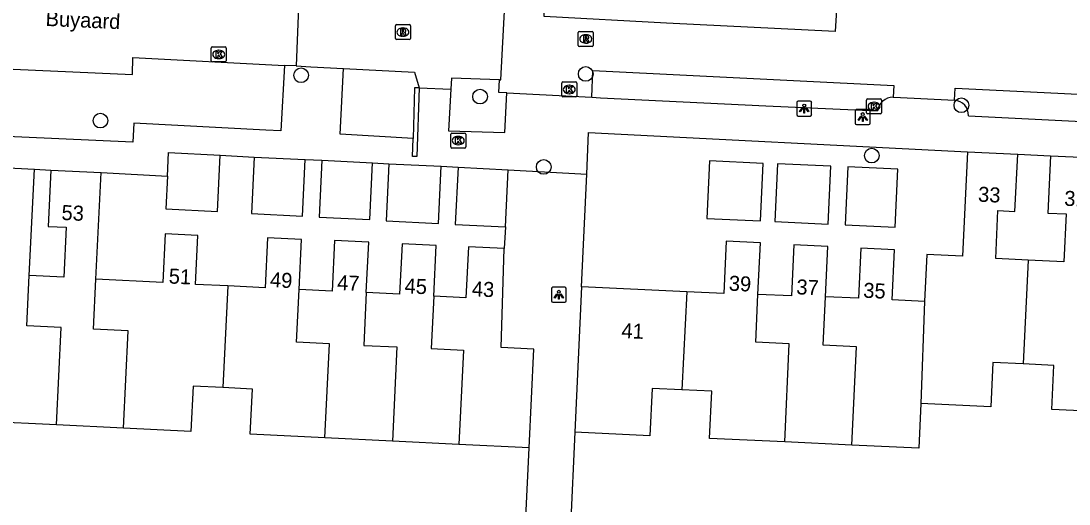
# Model space of a CAD drawing. Extents: x 162990 to 165007, y 383433 to 384336.
# Drawn here: x 164661.1 to 164731, y 383854 to 383886.2 of the extents above; entities that cross this region are included whole.
import ezdxf

# ---------------------------------------------------------------- set-up
doc = ezdxf.new("R2010")
doc.units = 0
for name, color, linetype in [('IMGEO_Boom', 7, 'Continuous'), ('IMGEO_Kolk', 7, 'Continuous'), ('IMGEO_Lichtpunt', 7, 'Continuous'), ('IMGEO_Muur', 7, 'Continuous'), ('IMGEO_Openbare_ruimte_label', 7, 'Continuous'), ('IMGEO_Pand', 7, 'Continuous'), ('IMGEO_Pand_nummerreeks', 7, 'Continuous'), ('IMGEO_Rijbaan_lokaal_open', 7, 'Continuous'), ('IMGEO_Rioolput', 7, 'Continuous'), ('IMGEO_Voetpad_open', 7, 'Continuous')]:
    doc.layers.add(name, color=color, linetype=linetype)

msp = doc.modelspace()

# ---------------------------------------------------------------- linework, layer by layer
at = {"layer": 'IMGEO_Boom'}
for centre in [(164679.803, 383882.56), (164698.776, 383882.644), (164691.732, 383881.136), (164723.815, 383880.56), (164666.425, 383879.535), (164717.844, 383877.201), (164695.976, 383876.449)]:
    msp.add_circle(centre, 0.489, dxfattribs=at)
at = {"layer": 'IMGEO_Kolk'}
for p, q in [((164673.813, 383883.521), (164673.813, 383884.373)), ((164673.888, 383884.447), (164674.74, 383884.447)), ((164674.814, 383884.373), (164674.814, 383883.521)), ((164674.324, 383883.667), (164674.299, 383883.667)), ((164674.301, 383884.227), (164674.326, 383884.227)), ((164674.74, 383883.447), (164673.888, 383883.447)), ((164697.178, 383881.185), (164697.178, 383882.037)), ((164697.253, 383882.111), (164698.105, 383882.111)), ((164697.666, 383881.891), (164697.691, 383881.891)), ((164698.179, 383882.037), (164698.179, 383881.185)), ((164698.105, 383881.111), (164697.253, 383881.111)), ((164697.689, 383881.331), (164697.664, 383881.331)), ((164717.495, 383880.057), (164717.495, 383880.909)), ((164717.57, 383880.983), (164718.422, 383880.983)), ((164717.983, 383880.763), (164718.008, 383880.763)), ((164718.496, 383880.909), (164718.496, 383880.057)), ((164718.006, 383880.203), (164717.981, 383880.203)), ((164718.422, 383879.983), (164717.57, 383879.983)), ((164689.847, 383878.705), (164690.699, 383878.705)), ((164689.772, 383877.779), (164689.772, 383878.631)), ((164690.26, 383878.485), (164690.285, 383878.485)), ((164690.773, 383878.631), (164690.773, 383877.779)), ((164690.699, 383877.705), (164689.847, 383877.705)), ((164690.283, 383877.925), (164690.258, 383877.925))]:
    msp.add_line(p, q, dxfattribs=at)
for points in [[(164673.813, 383883.521), (164673.813, 383884.373)], [(164673.888, 383884.447), (164674.74, 383884.447)], [(164674.814, 383884.373), (164674.814, 383883.521)], [(164674.134, 383884.147), (164674.257, 383884.147), (164674.257, 383883.996), (164674.387, 383884.147), (164674.551, 383884.147), (164674.405, 383883.996), (164674.558, 383883.747), (164674.406, 383883.747), (164674.321, 383883.911), (164674.257, 383883.844), (164674.257, 383883.747), (164674.134, 383883.747), (164674.134, 383884.147)], [(164674.74, 383883.447), (164673.888, 383883.447)], [(164697.178, 383881.185), (164697.178, 383882.037)], [(164697.253, 383882.111), (164698.105, 383882.111)], [(164697.499, 383881.811), (164697.622, 383881.811), (164697.622, 383881.66), (164697.752, 383881.811), (164697.916, 383881.811), (164697.77, 383881.66), (164697.923, 383881.411), (164697.771, 383881.411), (164697.686, 383881.575), (164697.622, 383881.508), (164697.622, 383881.411), (164697.499, 383881.411), (164697.499, 383881.811)], [(164698.179, 383882.037), (164698.179, 383881.185)], [(164698.105, 383881.111), (164697.253, 383881.111)], [(164717.495, 383880.057), (164717.495, 383880.909)], [(164717.57, 383880.983), (164718.422, 383880.983)], [(164718.496, 383880.909), (164718.496, 383880.057)], [(164717.816, 383880.683), (164717.939, 383880.683), (164717.939, 383880.532), (164718.069, 383880.683), (164718.233, 383880.683), (164718.087, 383880.532), (164718.24, 383880.283), (164718.088, 383880.283), (164718.003, 383880.447), (164717.939, 383880.38), (164717.939, 383880.283), (164717.816, 383880.283), (164717.816, 383880.683)], [(164718.422, 383879.983), (164717.57, 383879.983)], [(164689.847, 383878.705), (164690.699, 383878.705)], [(164689.772, 383877.779), (164689.772, 383878.631)], [(164690.093, 383878.405), (164690.216, 383878.405), (164690.216, 383878.254), (164690.346, 383878.405), (164690.51, 383878.405), (164690.364, 383878.254), (164690.517, 383878.005), (164690.365, 383878.005), (164690.28, 383878.169), (164690.216, 383878.102), (164690.216, 383878.005), (164690.093, 383878.005), (164690.093, 383878.405)], [(164690.773, 383878.631), (164690.773, 383877.779)], [(164690.699, 383877.705), (164689.847, 383877.705)]]:
    msp.add_lwpolyline(points, dxfattribs=at)
for centre, start, end in [((164673.89, 383884.371), 91.55205, 178.44795), ((164673.89, 383884.371), 91.55205, 178.44795), ((164674.738, 383884.371), 1.55205, 88.44795), ((164674.738, 383884.371), 1.55205, 88.44795), ((164673.89, 383883.523), 181.55205, 268.44795), ((164673.89, 383883.523), 181.55205, 268.44795), ((164674.738, 383883.523), 271.55205, 358.44795), ((164674.738, 383883.523), 271.55205, 358.44795), ((164697.255, 383882.035), 91.55205, 178.44795), ((164697.255, 383882.035), 91.55205, 178.44795), ((164698.103, 383882.035), 1.55205, 88.44795), ((164698.103, 383882.035), 1.55205, 88.44795), ((164697.255, 383881.187), 181.55205, 268.44795), ((164697.255, 383881.187), 181.55205, 268.44795), ((164698.103, 383881.187), 271.55205, 358.44795), ((164698.103, 383881.187), 271.55205, 358.44795), ((164717.572, 383880.907), 91.55205, 178.44795), ((164717.572, 383880.907), 91.55205, 178.44795), ((164718.42, 383880.907), 1.55205, 88.44795), ((164718.42, 383880.907), 1.55205, 88.44795), ((164717.572, 383880.059), 181.55205, 268.44795), ((164717.572, 383880.059), 181.55205, 268.44795), ((164718.42, 383880.059), 271.55205, 358.44795), ((164718.42, 383880.059), 271.55205, 358.44795), ((164689.849, 383878.629), 91.55205, 178.44795), ((164689.849, 383878.629), 91.55205, 178.44795), ((164690.697, 383878.629), 1.55205, 88.44795), ((164690.697, 383878.629), 1.55205, 88.44795), ((164689.849, 383877.781), 181.55205, 268.44795), ((164689.849, 383877.781), 181.55205, 268.44795), ((164690.697, 383877.781), 271.55205, 358.44795), ((164690.697, 383877.781), 271.55205, 358.44795)]:
    msp.add_arc(centre, 0.0765, start, end, dxfattribs=at)
for centre, major_axis, ratio, start_param, end_param in [((164674.3, 383883.947), (-0.387, 0.002), 0.722429, 4.712389, 7.853982), ((164674.325, 383883.947), (-0.39, 0.002), 0.717154, 1.570796, 4.712389), ((164697.665, 383881.611), (-0.387, 0.002), 0.722429, 4.712389, 7.853982), ((164697.69, 383881.611), (-0.39, 0.002), 0.717154, 1.570796, 4.712389), ((164717.982, 383880.483), (-0.387, 0.002), 0.722429, 4.712389, 7.853982), ((164718.007, 383880.483), (-0.39, 0.002), 0.717154, 1.570796, 4.712389), ((164690.259, 383878.205), (-0.387, 0.002), 0.722429, 4.712389, 7.853982), ((164690.284, 383878.205), (-0.39, 0.002), 0.717154, 1.570796, 4.712389)]:
    msp.add_ellipse(centre, major_axis=major_axis, ratio=ratio, start_param=start_param, end_param=end_param, dxfattribs=at)
at = {"layer": 'IMGEO_Lichtpunt'}
for p, q in [((164713.743, 383880.836), (164712.935, 383880.836)), ((164713.743, 383880.836), (164712.935, 383880.836)), ((164712.841, 383880.741), (164712.841, 383879.934)), ((164712.841, 383880.741), (164712.841, 383879.934)), ((164713.837, 383879.934), (164713.837, 383880.741)), ((164713.837, 383879.934), (164713.837, 383880.741)), ((164716.742, 383880.174), (164716.742, 383879.367)), ((164716.742, 383880.174), (164716.742, 383879.367)), ((164717.644, 383880.269), (164716.836, 383880.269)), ((164717.644, 383880.269), (164716.836, 383880.269)), ((164717.738, 383879.367), (164717.738, 383880.174)), ((164717.738, 383879.367), (164717.738, 383880.174)), ((164712.935, 383879.84), (164713.743, 383879.84)), ((164712.935, 383879.84), (164713.743, 383879.84)), ((164716.836, 383879.273), (164717.644, 383879.273)), ((164716.836, 383879.273), (164717.644, 383879.273)), ((164696.483, 383868.333), (164696.483, 383867.526)), ((164696.483, 383868.333), (164696.483, 383867.526)), ((164697.385, 383868.428), (164696.577, 383868.428)), ((164697.385, 383868.428), (164696.577, 383868.428)), ((164697.479, 383867.526), (164697.479, 383868.333)), ((164697.479, 383867.526), (164697.479, 383868.333)), ((164696.577, 383867.432), (164697.385, 383867.432)), ((164696.577, 383867.432), (164697.385, 383867.432))]:
    msp.add_line(p, q, dxfattribs=at)
for points in [[(164713.215, 383880.405), (164713.254, 383880.377), (164713.066, 383880.115), (164713.028, 383880.142), (164713.215, 383880.405)], [(164713.317, 383880.357), (164713.364, 383880.357), (164713.364, 383880.035), (164713.317, 383880.035), (164713.317, 383880.357)], [(164713.427, 383880.377), (164713.465, 383880.404), (164713.652, 383880.142), (164713.613, 383880.114), (164713.427, 383880.377)], [(164717.116, 383879.838), (164717.155, 383879.81), (164716.967, 383879.548), (164716.929, 383879.575), (164717.116, 383879.838)], [(164717.218, 383879.79), (164717.265, 383879.79), (164717.265, 383879.468), (164717.218, 383879.468), (164717.218, 383879.79)], [(164717.328, 383879.81), (164717.366, 383879.837), (164717.553, 383879.575), (164717.514, 383879.547), (164717.328, 383879.81)], [(164696.857, 383867.997), (164696.896, 383867.969), (164696.708, 383867.707), (164696.67, 383867.734), (164696.857, 383867.997)], [(164696.959, 383867.949), (164697.006, 383867.949), (164697.006, 383867.627), (164696.959, 383867.627), (164696.959, 383867.949)], [(164697.069, 383867.969), (164697.107, 383867.996), (164697.294, 383867.734), (164697.255, 383867.706), (164697.069, 383867.969)]]:
    msp.add_lwpolyline(points, dxfattribs=at)
for centre in [(164713.34, 383880.539), (164717.241, 383879.972), (164696.982, 383868.131)]:
    msp.add_circle(centre, 0.0994, dxfattribs=at)
for centre, start, end in [((164712.935, 383880.741), 90, 180), ((164712.935, 383880.741), 90, 180), ((164713.743, 383880.741), 0, 90), ((164713.743, 383880.741), 0, 90), ((164716.836, 383880.174), 90, 180), ((164716.836, 383880.174), 90, 180), ((164717.644, 383880.174), 0, 90), ((164717.644, 383880.174), 0, 90), ((164712.935, 383879.934), 180, 270), ((164712.935, 383879.934), 180, 270), ((164713.743, 383879.934), 270, 0), ((164713.743, 383879.934), 270, 360), ((164716.836, 383879.367), 180, 270), ((164716.836, 383879.367), 180, 270), ((164717.644, 383879.367), 270, 0), ((164717.644, 383879.367), 270, 360), ((164696.577, 383868.333), 90, 180), ((164696.577, 383868.333), 90, 180), ((164697.385, 383868.333), 0, 90), ((164697.385, 383868.333), 0, 90), ((164696.577, 383867.526), 180, 270), ((164696.577, 383867.526), 180, 270), ((164697.385, 383867.526), 270, 0), ((164697.385, 383867.526), 270, 360)]:
    msp.add_arc(centre, 0.0946, start, end, dxfattribs=at)
at = {"layer": 'IMGEO_Muur'}
for points in [[(164687.666, 383881.725), (164687.508, 383877.134), (164687.227, 383877.149), (164687.282, 383878.353)], [(164687.666, 383881.725), (164687.36, 383881.732), (164687.282, 383878.353)]]:
    msp.add_lwpolyline(points, dxfattribs=at)
at = {"layer": 'IMGEO_Pand'}
for points in [[(164670.895, 383875.843), (164670.972, 383877.403), (164674.415, 383877.235)], [(164724.216, 383877.454), (164723.891, 383870.495), (164721.506, 383870.607), (164721.36, 383867.485)], [(164724.216, 383877.454), (164727.57, 383877.297)], [(164728.267, 383870.238), (164726.105, 383870.339), (164726.255, 383873.539), (164727.392, 383873.486), (164727.57, 383877.297)], [(164670.895, 383875.843), (164670.788, 383873.657), (164674.232, 383873.488), (164674.415, 383877.235)], [(164676.682, 383877.102), (164676.498, 383873.342), (164679.889, 383873.176), (164680.073, 383876.936)], [(164676.682, 383877.102), (164680.073, 383876.936)], [(164681.184, 383876.89), (164680.999, 383873.105), (164684.378, 383872.94), (164684.563, 383876.725)], [(164681.184, 383876.89), (164684.563, 383876.725)], [(164685.656, 383876.662), (164685.47, 383872.859), (164688.956, 383872.688), (164689.142, 383876.491)], [(164685.656, 383876.662), (164689.142, 383876.491)], [(164710.425, 383872.854), (164710.603, 383876.683), (164707.033, 383876.849), (164706.855, 383873.021), (164710.425, 383872.854)], [(164714.945, 383872.643), (164715.125, 383876.491), (164711.556, 383876.657), (164711.377, 383872.81), (164714.945, 383872.643)], [(164729.765, 383877.191), (164729.586, 383873.372), (164730.799, 383873.315), (164730.65, 383870.127), (164728.267, 383870.238)], [(164729.765, 383877.191), (164733.282, 383877.027)], [(164658.525, 383876.481), (164662.02, 383876.31)], [(164661.675, 383869.216), (164662.02, 383876.31)], [(164663.118, 383876.236), (164662.938, 383872.486), (164664.14, 383872.428), (164663.977, 383869.103), (164661.675, 383869.216)], [(164663.118, 383876.236), (164666.464, 383876.079)], [(164666.126, 383868.959), (164666.464, 383876.079)], [(164690.266, 383876.429), (164690.079, 383872.612), (164693.427, 383872.448)], [(164690.266, 383876.429), (164693.614, 383876.265)], [(164693.427, 383872.448), (164693.614, 383876.265)], [(164719.397, 383872.437), (164719.577, 383876.297), (164716.243, 383876.453), (164716.063, 383872.593), (164719.397, 383872.437)], [(164674.913, 383868.516), (164672.762, 383868.621), (164672.922, 383871.872), (164670.748, 383871.979), (164670.589, 383868.74), (164666.126, 383868.959)], [(164679.67, 383868.278), (164679.834, 383871.623), (164677.558, 383871.734), (164677.395, 383868.394), (164674.913, 383868.516)], [(164684.144, 383868.081), (164684.308, 383871.435), (164682.031, 383871.546), (164681.866, 383868.171), (164679.67, 383868.278)], [(164688.645, 383867.836), (164688.809, 383871.216), (164686.529, 383871.328), (164686.364, 383867.972), (164684.144, 383868.081)], [(164693.344, 383871.015), (164690.959, 383871.132), (164690.793, 383867.73), (164688.645, 383867.836)], [(164694.996, 383857.73), (164695.318, 383864.312), (164693.139, 383864.419), (164693.344, 383871.015)], [(164710.256, 383867.954), (164710.417, 383871.391), (164708.135, 383871.498), (164707.973, 383868.017), (164705.505, 383868.132)], [(164714.755, 383867.795), (164714.912, 383871.149), (164712.647, 383871.255), (164712.488, 383867.849), (164710.256, 383867.954)], [(164721.36, 383867.485), (164719.205, 383867.586), (164719.361, 383870.921), (164717.119, 383871.026), (164716.963, 383867.692), (164714.755, 383867.795)], [(164728.267, 383870.238), (164727.945, 383863.319)], [(164663.486, 383859.257), (164663.808, 383865.752), (164661.512, 383865.864), (164661.675, 383869.216)], [(164667.957, 383859.038), (164668.267, 383865.534), (164665.967, 383865.647), (164666.126, 383868.959)], [(164674.913, 383868.516), (164674.58, 383861.737)], [(164681.387, 383858.396), (164681.694, 383864.669), (164679.497, 383864.777), (164679.67, 383868.278)], [(164698.501, 383868.459), (164698.048, 383858.76)], [(164705.505, 383868.132), (164698.501, 383868.459)], [(164684.144, 383868.081), (164683.972, 383864.558), (164686.192, 383864.449), (164685.884, 383858.176)], [(164688.645, 383867.836), (164688.474, 383864.337), (164690.625, 383864.232), (164690.321, 383857.959)], [(164705.505, 383868.132), (164705.192, 383861.595)], [(164712.047, 383858.12), (164712.345, 383864.666), (164710.107, 383864.771), (164710.256, 383867.954)], [(164716.511, 383857.911), (164716.815, 383864.458), (164714.606, 383864.561), (164714.755, 383867.795)], [(164721.36, 383867.485), (164721.115, 383860.681)], [(164727.945, 383863.319), (164725.907, 383863.414), (164725.77, 383860.463), (164721.115, 383860.681)], [(164734.673, 383860.054), (164729.847, 383860.279), (164729.985, 383863.223), (164727.945, 383863.319)], [(164674.58, 383861.737), (164672.6, 383861.834), (164672.453, 383858.818), (164667.957, 383859.038)], [(164681.387, 383858.396), (164676.412, 383858.64), (164676.559, 383861.641), (164674.58, 383861.737)], [(164705.192, 383861.595), (164703.205, 383861.688), (164703.057, 383858.526), (164698.048, 383858.76)], [(164712.047, 383858.12), (164707.031, 383858.354), (164707.179, 383861.502), (164705.192, 383861.595)], [(164721.115, 383860.681), (164720.976, 383857.703), (164716.511, 383857.911)], [(164663.486, 383859.257), (164658.788, 383859.488)], [(164667.957, 383859.038), (164663.486, 383859.257)], [(164685.884, 383858.176), (164681.387, 383858.396)], [(164690.321, 383857.959), (164685.884, 383858.176)], [(164694.996, 383857.73), (164690.321, 383857.959)], [(164716.511, 383857.911), (164712.047, 383858.12)]]:
    msp.add_lwpolyline(points, dxfattribs=at)
at = {"layer": 'IMGEO_Rijbaan_lokaal_open'}
for points in [[(164679.668, 383888.258), (164679.469, 383883.177)], [(164693.027, 383882.253), (164693.121, 383882.249), (164693.393, 383887.264)], [(164715.522, 383887.282), (164715.406, 383885.486), (164704.162, 383886.022), (164695.997, 383886.481), (164696.046, 383887.471)], [(164653.124, 383883.308), (164668.571, 383882.61), (164668.587, 383883.733), (164678.686, 383883.217)], [(164679.469, 383883.177), (164678.686, 383883.217)], [(164679.469, 383883.177), (164680.44, 383883.128), (164682.632, 383883.016)], [(164682.632, 383883.016), (164687.357, 383882.775), (164687.666, 383881.725)], [(164699.184, 383881.094), (164699.258, 383882.876), (164719.32, 383881.876), (164719.272, 383881.105)], [(164693.027, 383882.253), (164689.823, 383882.373), (164689.782, 383881.635)], [(164693.525, 383881.381), (164692.977, 383881.409), (164693.027, 383882.253)], [(164687.666, 383881.725), (164689.782, 383881.635)], [(164723.366, 383880.898), (164723.403, 383881.689), (164730.237, 383881.356), (164736.87, 383881.037), (164741.737, 383880.812), (164741.657, 383879.159)], [(164693.525, 383881.381), (164699.184, 383881.094)], [(164719.272, 383881.105), (164719.312, 383881.105), (164723.366, 383880.898)]]:
    msp.add_lwpolyline(points, dxfattribs=at)
at = {"layer": 'IMGEO_Rioolput'}
for p, q in [((164686.086, 383885.009), (164686.086, 383885.861)), ((164686.161, 383885.935), (164687.013, 383885.935)), ((164686.574, 383885.715), (164686.599, 383885.715)), ((164687.087, 383885.861), (164687.087, 383885.009)), ((164686.597, 383885.155), (164686.572, 383885.155)), ((164698.279, 383884.553), (164698.279, 383885.405)), ((164698.354, 383885.479), (164699.206, 383885.479)), ((164698.767, 383885.259), (164698.792, 383885.259)), ((164699.28, 383885.405), (164699.28, 383884.553)), ((164687.013, 383884.935), (164686.161, 383884.935)), ((164699.206, 383884.479), (164698.354, 383884.479)), ((164698.79, 383884.699), (164698.765, 383884.699))]:
    msp.add_line(p, q, dxfattribs=at)
for points in [[(164686.086, 383885.009), (164686.086, 383885.861)], [(164686.161, 383885.935), (164687.013, 383885.935)], [(164686.675, 383885.633), (164686.423, 383885.635), (164686.423, 383885.235)], [(164687.087, 383885.861), (164687.087, 383885.009)], [(164686.423, 383885.235), (164686.547, 383885.235), (164686.547, 383885.397), (164686.558, 383885.397)], [(164686.601, 383885.554), (164686.547, 383885.554), (164686.547, 383885.473)], [(164686.547, 383885.473), (164686.599, 383885.473)], [(164686.605, 383885.368), (164686.676, 383885.235), (164686.816, 383885.235), (164686.751, 383885.361)], [(164698.279, 383884.553), (164698.279, 383885.405)], [(164698.354, 383885.479), (164699.206, 383885.479)], [(164698.868, 383885.177), (164698.616, 383885.179), (164698.616, 383884.779)], [(164698.616, 383884.779), (164698.74, 383884.779), (164698.74, 383884.941), (164698.751, 383884.941)], [(164698.794, 383885.098), (164698.74, 383885.098), (164698.74, 383885.017)], [(164698.74, 383885.017), (164698.792, 383885.017)], [(164699.28, 383885.405), (164699.28, 383884.553)], [(164687.013, 383884.935), (164686.161, 383884.935)], [(164699.206, 383884.479), (164698.354, 383884.479)], [(164698.798, 383884.912), (164698.869, 383884.779), (164699.009, 383884.779), (164698.944, 383884.905)]]:
    msp.add_lwpolyline(points, dxfattribs=at)
for centre, radius, start, end in [((164686.163, 383885.859), 0.0765, 91.55205, 178.44795), ((164686.163, 383885.859), 0.0765, 91.55205, 178.44795), ((164687.011, 383885.859), 0.0765, 1.55205, 88.44795), ((164687.011, 383885.859), 0.0765, 1.55205, 88.44795), ((164686.163, 383885.011), 0.0765, 181.55205, 268.44795), ((164686.163, 383885.011), 0.0765, 181.55205, 268.44795), ((164686.557, 383885.344), 0.0533, 26.02933, 88.69889), ((164686.583, 383885.662), 0.19, 274.7715, 282.96867), ((164686.607, 383885.458), 0.0964, 77.00612, 93.18647), ((164686.621, 383885.515), 0.0378, 276.66336, 79.67722), ((164686.674, 383885.523), 0.109, 350.36119, 89.41601), ((164686.672, 383885.523), 0.112, 277.58423, 350.98172), ((164686.656, 383885.308), 0.108, 29.51342, 73.79051), ((164687.011, 383885.011), 0.0765, 271.55205, 358.44795), ((164687.011, 383885.011), 0.0765, 271.55205, 358.44795), ((164698.356, 383885.403), 0.0765, 91.55205, 178.44795), ((164698.356, 383885.403), 0.0765, 91.55205, 178.44795), ((164698.75, 383884.888), 0.0533, 26.02933, 88.69889), ((164698.776, 383885.206), 0.19, 274.7715, 282.96867), ((164698.8, 383885.002), 0.0964, 77.00612, 93.18647), ((164698.814, 383885.059), 0.0378, 276.66336, 79.67722), ((164698.867, 383885.067), 0.109, 350.36119, 89.41601), ((164698.865, 383885.067), 0.112, 277.58423, 350.98172), ((164698.849, 383884.852), 0.108, 29.51342, 73.79051), ((164699.204, 383885.403), 0.0765, 1.55205, 88.44795), ((164699.204, 383885.403), 0.0765, 1.55205, 88.44795), ((164698.356, 383884.555), 0.0765, 181.55205, 268.44795), ((164698.356, 383884.555), 0.0765, 181.55205, 268.44795), ((164699.204, 383884.555), 0.0765, 271.55205, 358.44795), ((164699.204, 383884.555), 0.0765, 271.55205, 358.44795)]:
    msp.add_arc(centre, radius, start, end, dxfattribs=at)
for centre, major_axis, ratio, start_param, end_param in [((164686.573, 383885.435), (-0.387, 0.002), 0.722429, 4.712389, 7.853982), ((164686.598, 383885.435), (-0.39, 0.002), 0.717154, 1.570796, 4.712389), ((164698.766, 383884.979), (-0.387, 0.002), 0.722429, 4.712389, 7.853982), ((164698.791, 383884.979), (-0.39, 0.002), 0.717154, 1.570796, 4.712389)]:
    msp.add_ellipse(centre, major_axis=major_axis, ratio=ratio, start_param=start_param, end_param=end_param, dxfattribs=at)
at = {"layer": 'IMGEO_Voetpad_open'}
for points in [[(164678.686, 383883.217), (164678.449, 383878.844), (164677.445, 383878.899), (164668.644, 383879.376), (164668.587, 383878.105), (164653.763, 383878.764), (164653.901, 383882.554)], [(164687.282, 383878.353), (164682.394, 383878.63), (164682.632, 383883.016)], [(164689.782, 383881.635), (164689.626, 383878.858), (164693.382, 383878.74), (164693.525, 383881.381)], [(164699.184, 383881.094), (164699.749, 383881.065), (164710.783, 383880.519), (164718.229, 383880.179)], [(164724.289, 383879.862), (164732.303, 383879.451), (164736.348, 383879.261), (164738.813, 383879.156)], [(164698.843, 383875.97), (164698.969, 383878.739), (164724.216, 383877.454)], [(164727.57, 383877.297), (164729.765, 383877.191)], [(164674.415, 383877.235), (164676.682, 383877.102)], [(164680.073, 383876.936), (164681.184, 383876.89)], [(164684.563, 383876.725), (164685.656, 383876.662)], [(164662.02, 383876.31), (164663.118, 383876.236)], [(164666.464, 383876.079), (164670.895, 383875.843)], [(164689.142, 383876.491), (164690.266, 383876.429)], [(164693.614, 383876.265), (164698.843, 383875.97)], [(164698.501, 383868.459), (164698.843, 383875.97)], [(164693.427, 383872.448), (164693.344, 383871.015)], [(164698.048, 383858.76), (164697.755, 383852.471)], [(164694.591, 383848.908), (164694.996, 383857.73)]]:
    msp.add_lwpolyline(points, dxfattribs=at)
for centre, radius, start, end in [((164719.291, 383880.033), 1.072, 91.02186, 172.17699), ((164723.3, 383879.91), 0.99, 357.22935, 86.16804)]:
    msp.add_arc(centre, radius, start, end, dxfattribs=at)

# ---------------------------------------------------------------- texts
at = {"layer": 'IMGEO_Openbare_ruimte_label'}
msp.add_text('Buyaard', height=1, rotation=357.47809, dxfattribs=at).set_placement((164662.752, 383885.849))
at = {"layer": 'IMGEO_Pand_nummerreeks'}
for s, rotation, p in [('33', 357.31995, (164724.914, 383874.138)), ('31', 357.33019, (164730.658, 383873.866)), ('53', 357.31356, (164663.812, 383872.92)), ('51', 357.18229, (164670.961, 383868.684)), ('49', 357.20791, (164677.711, 383868.442)), ('47', 357.20913, (164682.184, 383868.254)), ('45', 357.18773, (164686.683, 383868.036)), ('39', 357.31544, (164708.297, 383868.207)), ('37', 357.32056, (164712.801, 383867.964)), ('43', 357.19151, (164691.165, 383867.838)), ('35', 357.31862, (164717.261, 383867.736)), ('41', 357.3283, (164701.138, 383865.053))]:
    msp.add_text(s, height=1, rotation=rotation, dxfattribs=at).set_placement(p)

doc.saveas('drawing.dxf')
